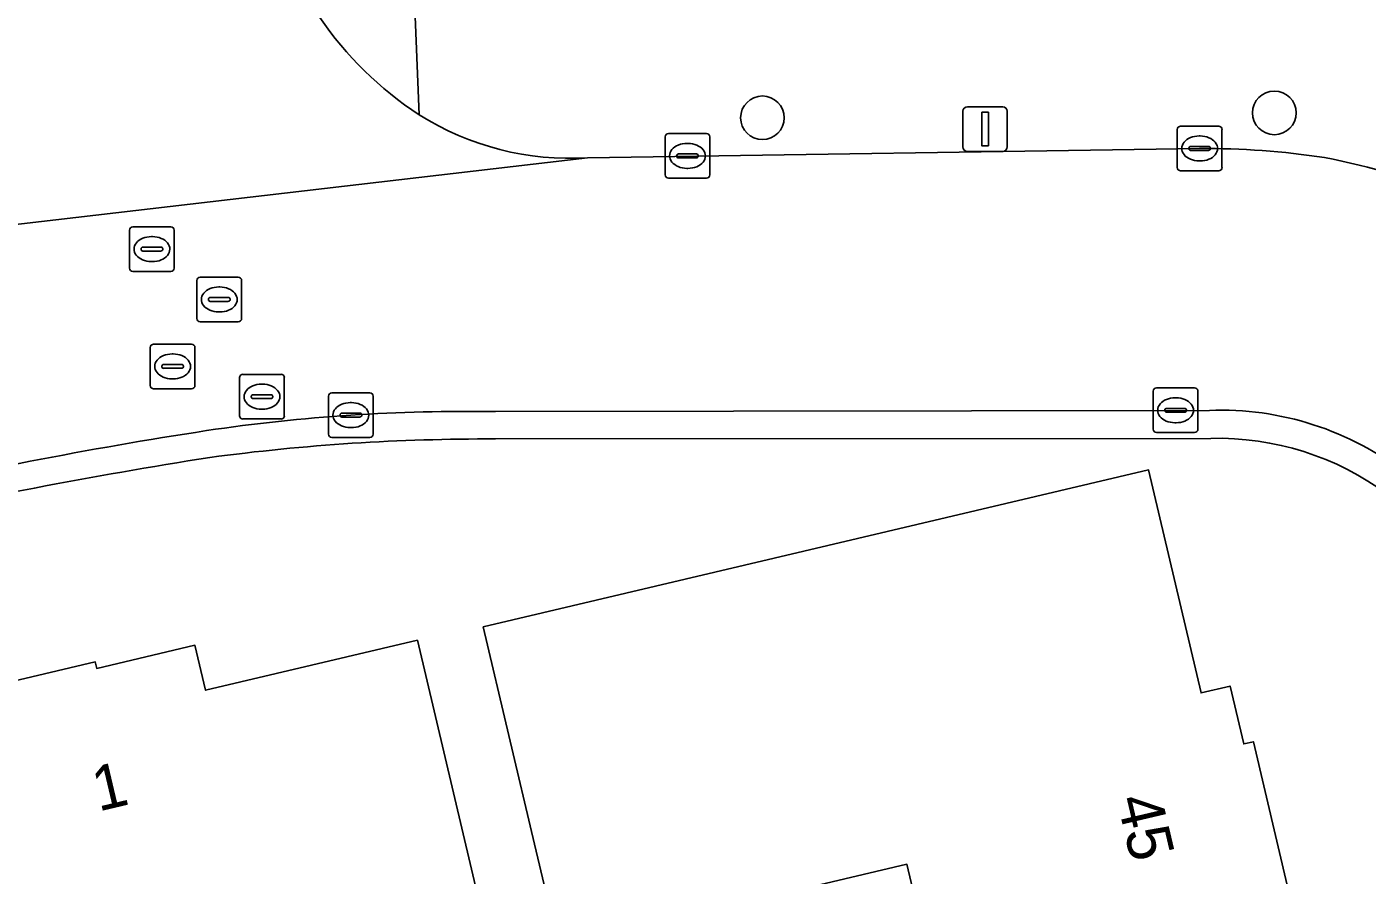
# Model space of a CAD drawing. Extents: x 157648 to 158502, y 379212 to 380938.
# Drawn here: x 158279.25 to 158309.27, y 380590.04 to 380609.05 of the extents above; entities that cross this region are included whole.
import ezdxf

# ---------------------------------------------------------------- set-up
doc = ezdxf.new("R2010")
doc.units = 0
for name, color, linetype in [('IMGEO_Boom', 7, 'Continuous'), ('IMGEO_Erf', 7, 'Continuous'), ('IMGEO_Kolk', 7, 'Continuous'), ('IMGEO_Lichtmast', 7, 'Continuous'), ('IMGEO_Pand', 7, 'Continuous'), ('IMGEO_Pand_nummerreeks', 7, 'Continuous'), ('IMGEO_Rijbaan_lokaal_open', 7, 'Continuous'), ('IMGEO_Rioolput', 7, 'Continuous'), ('IMGEO_Voetpad_open', 7, 'Continuous')]:
    doc.layers.add(name, color=color, linetype=linetype)

msp = doc.modelspace()

# ---------------------------------------------------------------- linework, layer by layer
at = {"layer": 'IMGEO_Boom'}
for centre in [(158307.195, 380607.125), (158295.728, 380607.014)]:
    msp.add_circle(centre, 0.489, dxfattribs=at)
at = {"layer": 'IMGEO_Erf'}
msp.add_lwpolyline([(158305.77, 380599.832), (158289.746, 380599.818)], dxfattribs=at)
for points in [[(158290.624, 380590.742), (158289.475, 380595.608), (158304.376, 380599.126), (158305.555, 380594.129), (158306.205, 380594.282), (158306.511, 380592.984), (158306.727, 380593.035), (158308.819, 380584.132), (158311.215, 380573.937), (158310.521, 380573.774), (158311.701, 380568.774), (158296.746, 380565.243), (158295.597, 380570.11), (158295.044, 380572.45), (158302.748, 380574.269), (158300.861, 380582.262), (158298.966, 380590.29), (158291.165, 380588.448)], [(158284.202, 380578.996), (158282.375, 380586.733), (158274.437, 380584.859), (158272.544, 380592.878), (158280.783, 380594.822), (158280.817, 380594.677), (158283.016, 380595.196), (158283.254, 380594.187), (158287.998, 380595.307), (158291.445, 380580.706), (158292.253, 380577.282), (158285.011, 380575.572)]]:
    msp.add_lwpolyline(points, close=True, dxfattribs=at)
for centre, radius, start, end in [((158289.554, 380553.146), 46.672, 89.7638, 97.6408), ((158305.931, 380593.472), 6.362, 53.3327, 91.4459), ((158300.695, 380488.355), 112.395, 98.87864, 102.94344)]:
    msp.add_arc(centre, radius, start, end, dxfattribs=at)
at = {"layer": 'IMGEO_Kolk'}
for p, q in [((158305.021, 380605.901), (158305.021, 380606.753)), ((158305.096, 380606.827), (158305.948, 380606.827)), ((158306.022, 380606.753), (158306.022, 380605.901)), ((158293.549, 380605.735), (158293.549, 380606.587)), ((158293.624, 380606.661), (158294.476, 380606.661)), ((158294.037, 380606.441), (158294.062, 380606.441)), ((158294.55, 380606.587), (158294.55, 380605.735)), ((158305.323, 380606.37), (158305.721, 380606.37)), ((158305.509, 380606.607), (158305.534, 380606.607)), ((158293.808, 380606.155), (158293.808, 380606.167)), ((158294.246, 380606.118), (158293.848, 380606.118)), ((158293.851, 380606.204), (158294.249, 380606.204)), ((158294.292, 380606.167), (158294.292, 380606.155)), ((158305.28, 380606.321), (158305.28, 380606.333)), ((158305.718, 380606.284), (158305.32, 380606.284)), ((158305.764, 380606.333), (158305.764, 380606.321)), ((158294.06, 380605.881), (158294.035, 380605.881)), ((158305.948, 380605.827), (158305.096, 380605.827)), ((158305.532, 380606.047), (158305.507, 380606.047)), ((158294.476, 380605.661), (158293.624, 380605.661)), ((158304.557, 380600.961), (158305.409, 380600.961)), ((158286.008, 380599.926), (158286.008, 380600.778)), ((158286.083, 380600.852), (158286.935, 380600.852)), ((158287.009, 380600.778), (158287.009, 380599.926)), ((158304.482, 380600.035), (158304.482, 380600.887)), ((158304.97, 380600.741), (158304.995, 380600.741)), ((158305.483, 380600.887), (158305.483, 380600.035)), ((158286.267, 380600.346), (158286.267, 380600.358)), ((158286.31, 380600.395), (158286.708, 380600.395)), ((158286.496, 380600.632), (158286.521, 380600.632)), ((158286.751, 380600.358), (158286.751, 380600.346)), ((158304.741, 380600.455), (158304.741, 380600.467)), ((158305.179, 380600.418), (158304.781, 380600.418)), ((158304.784, 380600.504), (158305.182, 380600.504)), ((158305.225, 380600.467), (158305.225, 380600.455)), ((158286.705, 380600.309), (158286.307, 380600.309)), ((158286.519, 380600.072), (158286.494, 380600.072)), ((158304.993, 380600.181), (158304.968, 380600.181)), ((158286.935, 380599.852), (158286.083, 380599.852)), ((158305.409, 380599.961), (158304.557, 380599.961))]:
    msp.add_line(p, q, dxfattribs=at)
for points in [[(158305.021, 380605.901), (158305.021, 380606.753)], [(158305.096, 380606.827), (158305.948, 380606.827)], [(158306.022, 380606.753), (158306.022, 380605.901)], [(158293.549, 380605.735), (158293.549, 380606.587)], [(158293.624, 380606.661), (158294.476, 380606.661)], [(158294.55, 380606.587), (158294.55, 380605.735)], [(158305.948, 380605.827), (158305.096, 380605.827)], [(158294.476, 380605.661), (158293.624, 380605.661)], [(158304.557, 380600.961), (158305.409, 380600.961)], [(158286.008, 380599.926), (158286.008, 380600.778)], [(158286.083, 380600.852), (158286.935, 380600.852)], [(158287.009, 380600.778), (158287.009, 380599.926)], [(158304.482, 380600.035), (158304.482, 380600.887)], [(158305.483, 380600.887), (158305.483, 380600.035)], [(158286.935, 380599.852), (158286.083, 380599.852)], [(158305.409, 380599.961), (158304.557, 380599.961)]]:
    msp.add_lwpolyline(points, dxfattribs=at)
for centre, radius, start, end in [((158305.098, 380606.751), 0.0765, 91.552, 178.448), ((158305.098, 380606.751), 0.0765, 91.552, 178.448), ((158305.946, 380606.751), 0.0765, 1.552, 88.448), ((158305.946, 380606.751), 0.0765, 1.552, 88.448), ((158293.626, 380606.585), 0.0765, 91.552, 178.448), ((158293.626, 380606.585), 0.0765, 91.552, 178.448), ((158294.474, 380606.585), 0.0765, 1.552, 88.448), ((158294.474, 380606.585), 0.0765, 1.552, 88.448), ((158305.32, 380606.33), 0.0403, 85.8775, 175.7526), ((158305.725, 380606.332), 0.0386, 1.7309, 96.639), ((158293.848, 380606.164), 0.0403, 85.8775, 175.7526), ((158293.845, 380606.154), 0.0366, 178.938, 274.7102), ((158294.249, 380606.161), 0.043, 264.8664, 352.4533), ((158294.253, 380606.166), 0.0386, 1.7309, 96.639), ((158305.317, 380606.32), 0.0366, 178.938, 274.7102), ((158305.721, 380606.327), 0.043, 264.8664, 352.4533), ((158305.098, 380605.903), 0.0765, 181.552, 268.448), ((158305.098, 380605.903), 0.0765, 181.552, 268.448), ((158305.946, 380605.903), 0.0765, 271.552, 358.448), ((158305.946, 380605.903), 0.0765, 271.552, 358.448), ((158293.626, 380605.737), 0.0765, 181.552, 268.448), ((158293.626, 380605.737), 0.0765, 181.552, 268.448), ((158294.474, 380605.737), 0.0765, 271.552, 358.448), ((158294.474, 380605.737), 0.0765, 271.552, 358.448), ((158304.559, 380600.885), 0.0765, 91.552, 178.448), ((158304.559, 380600.885), 0.0765, 91.552, 178.448), ((158305.407, 380600.885), 0.0765, 1.552, 88.448), ((158305.407, 380600.885), 0.0765, 1.552, 88.448), ((158286.085, 380600.776), 0.0765, 91.552, 178.448), ((158286.085, 380600.776), 0.0765, 91.552, 178.448), ((158286.933, 380600.776), 0.0765, 1.552, 88.448), ((158286.933, 380600.776), 0.0765, 1.552, 88.448), ((158286.307, 380600.355), 0.0403, 85.8775, 175.7526), ((158286.712, 380600.357), 0.0386, 1.7309, 96.639), ((158304.781, 380600.464), 0.0403, 85.8775, 175.7526), ((158304.778, 380600.454), 0.0366, 178.938, 274.7102), ((158305.182, 380600.461), 0.043, 264.8664, 352.4533), ((158305.186, 380600.466), 0.0386, 1.7309, 96.639), ((158286.304, 380600.345), 0.0366, 178.938, 274.7102), ((158286.708, 380600.352), 0.043, 264.8664, 352.4533), ((158286.085, 380599.928), 0.0765, 181.552, 268.448), ((158286.085, 380599.928), 0.0765, 181.552, 268.448), ((158286.933, 380599.928), 0.0765, 271.552, 358.448), ((158286.933, 380599.928), 0.0765, 271.552, 358.448), ((158304.559, 380600.037), 0.0765, 181.552, 268.448), ((158304.559, 380600.037), 0.0765, 181.552, 268.448), ((158305.407, 380600.037), 0.0765, 271.552, 358.448), ((158305.407, 380600.037), 0.0765, 271.552, 358.448)]:
    msp.add_arc(centre, radius, start, end, dxfattribs=at)
for centre, major_axis, ratio, start_param, end_param in [((158294.036, 380606.161), (-0.387, 0.002), 0.722429, 4.712389, 7.853982), ((158294.061, 380606.161), (-0.39, 0.002), 0.717154, 1.570796, 4.712389), ((158305.508, 380606.327), (-0.387, 0.002), 0.722429, 4.712389, 7.853982), ((158305.533, 380606.327), (-0.39, 0.002), 0.717154, 1.570796, 4.712389), ((158304.969, 380600.461), (-0.387, 0.002), 0.722429, 4.712389, 7.853982), ((158304.994, 380600.461), (-0.39, 0.002), 0.717154, 1.570796, 4.712389), ((158286.495, 380600.352), (-0.387, 0.002), 0.722429, 4.712389, 7.853982), ((158286.52, 380600.352), (-0.39, 0.002), 0.717154, 1.570796, 4.712389)]:
    msp.add_ellipse(centre, major_axis=major_axis, ratio=ratio, start_param=start_param, end_param=end_param, dxfattribs=at)
at = {"layer": 'IMGEO_Lichtmast'}
for p, q in [((158300.22, 380606.362), (158300.22, 380607.162)), ((158300.22, 380607.162), (158300.22, 380606.362)), ((158300.32, 380607.262), (158301.11, 380607.262)), ((158301.11, 380607.262), (158300.32, 380607.262)), ((158301.21, 380607.162), (158301.21, 380606.362)), ((158301.21, 380606.362), (158301.21, 380607.162)), ((158301.11, 380606.262), (158300.32, 380606.262)), ((158300.32, 380606.262), (158301.11, 380606.262))]:
    msp.add_line(p, q, dxfattribs=at)
msp.add_lwpolyline([(158300.64, 380607.137), (158300.79, 380607.137), (158300.79, 380606.387), (158300.64, 380606.387), (158300.64, 380607.137)], dxfattribs=at)
for centre, start, end in [((158300.32, 380607.162), 90, 180), ((158300.32, 380607.162), 90, 180), ((158301.11, 380607.162), 0, 90), ((158301.11, 380607.162), 360, 90), ((158300.32, 380606.362), 180, 270), ((158300.32, 380606.362), 180, 270), ((158301.11, 380606.362), 270, 0), ((158301.11, 380606.362), 270, 0)]:
    msp.add_arc(centre, 0.1, start, end, dxfattribs=at)
at = {"layer": 'IMGEO_Pand'}
for points in [[(158308.819, 380584.132), (158306.727, 380593.035), (158306.511, 380592.984), (158306.205, 380594.282), (158305.555, 380594.129), (158304.376, 380599.126), (158289.475, 380595.608), (158290.624, 380590.742), (158291.165, 380588.448), (158298.966, 380590.29), (158300.861, 380582.262)], [(158287.998, 380595.307), (158283.254, 380594.187), (158283.016, 380595.196), (158280.817, 380594.677), (158280.783, 380594.822), (158272.544, 380592.878), (158274.437, 380584.859), (158282.375, 380586.733), (158284.202, 380578.996), (158285.011, 380575.572), (158292.253, 380577.282), (158291.445, 380580.706)]]:
    msp.add_lwpolyline(points, close=True, dxfattribs=at)
at = {"layer": 'IMGEO_Rijbaan_lokaal_open'}
for points in [[(158305.522, 380606.327), (158291.809, 380606.12), (158274.446, 380604.09), (158253.309, 380599.03), (158249.634, 380598.178), (158235.01, 380594.753), (158227.647, 380593.019), (158218.704, 380590.793)], [(158274.446, 380604.09), (158291.809, 380606.12)], [(158289.749, 380600.43), (158305.739, 380600.459)]]:
    msp.add_lwpolyline(points, dxfattribs=at)
for centre, radius, start, end in [((158292.409, 380613.78), 7.996, 191.92, 236.8741), ((158291.407, 380612.405), 6.298, 237.6777, 273.6641), ((158305.595, 380587.964), 18.363, 81.4695, 90.2282), ((158304.515, 380586.953), 19.545, 60.2227, 78.778), ((158289.065, 380561.36), 39.076, 88.9966, 98.5176), ((158305.995, 380593.71), 6.754, 52.0813, 92.1758), ((158298.764, 380499.118), 102.069, 98.72744, 103.23449)]:
    msp.add_arc(centre, radius, start, end, dxfattribs=at)
at = {"layer": 'IMGEO_Rioolput'}
for p, q in [((158281.626, 380604.572), (158282.478, 380604.572)), ((158281.551, 380603.646), (158281.551, 380604.498)), ((158282.039, 380604.352), (158282.064, 380604.352)), ((158282.552, 380604.498), (158282.552, 380603.646)), ((158281.81, 380604.066), (158281.81, 380604.078)), ((158282.248, 380604.029), (158281.85, 380604.029)), ((158281.853, 380604.115), (158282.251, 380604.115)), ((158282.294, 380604.078), (158282.294, 380604.066)), ((158282.062, 380603.792), (158282.037, 380603.792)), ((158282.478, 380603.572), (158281.626, 380603.572)), ((158283.06, 380602.518), (158283.06, 380603.37)), ((158283.135, 380603.444), (158283.987, 380603.444)), ((158284.061, 380603.37), (158284.061, 380602.518)), ((158283.548, 380603.224), (158283.573, 380603.224)), ((158283.319, 380602.938), (158283.319, 380602.95)), ((158283.757, 380602.901), (158283.359, 380602.901)), ((158283.362, 380602.987), (158283.76, 380602.987)), ((158283.803, 380602.95), (158283.803, 380602.938)), ((158283.571, 380602.664), (158283.546, 380602.664)), ((158283.987, 380602.444), (158283.135, 380602.444)), ((158282.015, 380601.018), (158282.015, 380601.87)), ((158282.09, 380601.944), (158282.942, 380601.944)), ((158283.016, 380601.87), (158283.016, 380601.018)), ((158282.503, 380601.724), (158282.528, 380601.724)), ((158282.274, 380601.438), (158282.274, 380601.45)), ((158282.712, 380601.401), (158282.314, 380601.401)), ((158282.317, 380601.487), (158282.715, 380601.487)), ((158282.758, 380601.45), (158282.758, 380601.438)), ((158284.092, 380601.266), (158284.944, 380601.266)), ((158282.526, 380601.164), (158282.501, 380601.164)), ((158284.017, 380600.34), (158284.017, 380601.192)), ((158284.505, 380601.046), (158284.53, 380601.046)), ((158285.018, 380601.192), (158285.018, 380600.34)), ((158282.942, 380600.944), (158282.09, 380600.944)), ((158284.276, 380600.76), (158284.276, 380600.772)), ((158284.714, 380600.723), (158284.316, 380600.723)), ((158284.319, 380600.809), (158284.717, 380600.809)), ((158284.76, 380600.772), (158284.76, 380600.76)), ((158284.528, 380600.486), (158284.503, 380600.486)), ((158284.944, 380600.266), (158284.092, 380600.266))]:
    msp.add_line(p, q, dxfattribs=at)
for points in [[(158281.626, 380604.572), (158282.478, 380604.572)], [(158281.551, 380603.646), (158281.551, 380604.498)], [(158282.552, 380604.498), (158282.552, 380603.646)], [(158282.478, 380603.572), (158281.626, 380603.572)], [(158283.06, 380602.518), (158283.06, 380603.37)], [(158283.135, 380603.444), (158283.987, 380603.444)], [(158284.061, 380603.37), (158284.061, 380602.518)], [(158283.987, 380602.444), (158283.135, 380602.444)], [(158282.015, 380601.018), (158282.015, 380601.87)], [(158282.09, 380601.944), (158282.942, 380601.944)], [(158283.016, 380601.87), (158283.016, 380601.018)], [(158284.092, 380601.266), (158284.944, 380601.266)], [(158284.017, 380600.34), (158284.017, 380601.192)], [(158285.018, 380601.192), (158285.018, 380600.34)], [(158282.942, 380600.944), (158282.09, 380600.944)], [(158284.944, 380600.266), (158284.092, 380600.266)]]:
    msp.add_lwpolyline(points, dxfattribs=at)
for centre, radius, start, end in [((158281.628, 380604.496), 0.0765, 91.552, 178.448), ((158281.628, 380604.496), 0.0765, 91.552, 178.448), ((158282.476, 380604.496), 0.0765, 1.552, 88.448), ((158282.476, 380604.496), 0.0765, 1.552, 88.448), ((158281.85, 380604.075), 0.0403, 85.8775, 175.7526), ((158281.847, 380604.065), 0.0366, 178.938, 274.7102), ((158282.251, 380604.072), 0.043, 264.8664, 352.4533), ((158282.255, 380604.077), 0.0386, 1.7309, 96.639), ((158281.628, 380603.648), 0.0765, 181.552, 268.448), ((158281.628, 380603.648), 0.0765, 181.552, 268.448), ((158282.476, 380603.648), 0.0765, 271.552, 358.448), ((158282.476, 380603.648), 0.0765, 271.552, 358.448), ((158283.137, 380603.368), 0.0765, 91.552, 178.448), ((158283.137, 380603.368), 0.0765, 91.552, 178.448), ((158283.985, 380603.368), 0.0765, 1.552, 88.448), ((158283.985, 380603.368), 0.0765, 1.552, 88.448), ((158283.359, 380602.947), 0.0403, 85.8775, 175.7526), ((158283.356, 380602.937), 0.0366, 178.938, 274.7102), ((158283.76, 380602.944), 0.043, 264.8664, 352.4533), ((158283.764, 380602.949), 0.0386, 1.7309, 96.639), ((158283.137, 380602.52), 0.0765, 181.552, 268.448), ((158283.137, 380602.52), 0.0765, 181.552, 268.448), ((158283.985, 380602.52), 0.0765, 271.552, 358.448), ((158283.985, 380602.52), 0.0765, 271.552, 358.448), ((158282.092, 380601.868), 0.0765, 91.552, 178.448), ((158282.092, 380601.868), 0.0765, 91.552, 178.448), ((158282.94, 380601.868), 0.0765, 1.552, 88.448), ((158282.94, 380601.868), 0.0765, 1.552, 88.448), ((158282.314, 380601.447), 0.0403, 85.8775, 175.7526), ((158282.311, 380601.437), 0.0366, 178.938, 274.7102), ((158282.715, 380601.444), 0.043, 264.8664, 352.4533), ((158282.719, 380601.449), 0.0386, 1.7309, 96.639), ((158284.094, 380601.19), 0.0765, 91.552, 178.448), ((158284.094, 380601.19), 0.0765, 91.552, 178.448), ((158284.942, 380601.19), 0.0765, 1.552, 88.448), ((158284.942, 380601.19), 0.0765, 1.552, 88.448), ((158282.092, 380601.02), 0.0765, 181.552, 268.448), ((158282.092, 380601.02), 0.0765, 181.552, 268.448), ((158282.94, 380601.02), 0.0765, 271.552, 358.448), ((158282.94, 380601.02), 0.0765, 271.552, 358.448), ((158284.316, 380600.769), 0.0403, 85.8775, 175.7526), ((158284.313, 380600.759), 0.0366, 178.938, 274.7102), ((158284.717, 380600.766), 0.043, 264.8664, 352.4533), ((158284.721, 380600.771), 0.0386, 1.7309, 96.639), ((158284.094, 380600.342), 0.0765, 181.552, 268.448), ((158284.094, 380600.342), 0.0765, 181.552, 268.448), ((158284.942, 380600.342), 0.0765, 271.552, 358.448), ((158284.942, 380600.342), 0.0765, 271.552, 358.448)]:
    msp.add_arc(centre, radius, start, end, dxfattribs=at)
for centre, major_axis, ratio, start_param, end_param in [((158282.038, 380604.072), (-0.387, 0.002), 0.722429, 4.712389, 7.853982), ((158282.063, 380604.072), (-0.39, 0.002), 0.717154, 1.570796, 4.712389), ((158283.547, 380602.944), (-0.387, 0.002), 0.722429, 4.712389, 7.853982), ((158283.572, 380602.944), (-0.39, 0.002), 0.717154, 1.570796, 4.712389), ((158282.502, 380601.444), (-0.387, 0.002), 0.722429, 4.712389, 7.853982), ((158282.527, 380601.444), (-0.39, 0.002), 0.717154, 1.570796, 4.712389), ((158284.504, 380600.766), (-0.387, 0.002), 0.722429, 4.712389, 7.853982), ((158284.529, 380600.766), (-0.39, 0.002), 0.717154, 1.570796, 4.712389)]:
    msp.add_ellipse(centre, major_axis=major_axis, ratio=ratio, start_param=start_param, end_param=end_param, dxfattribs=at)
at = {"layer": 'IMGEO_Voetpad_open'}
for points in [[(158288.039, 380607.083), (158287.872, 380611.127), (158286.826, 380616.453), (158285.81, 380621.511)], [(158287.872, 380611.127), (158288.039, 380607.083)], [(158291.809, 380606.12), (158305.522, 380606.327)], [(158305.739, 380600.459), (158289.749, 380600.43)], [(158289.746, 380599.818), (158305.77, 380599.832)]]:
    msp.add_lwpolyline(points, dxfattribs=at)
for centre, radius, start, end in [((158292.409, 380613.78), 7.996, 191.92, 236.8741), ((158291.407, 380612.405), 6.298, 237.6777, 273.6641), ((158305.595, 380587.964), 18.363, 81.4695, 90.2282), ((158304.515, 380586.953), 19.545, 60.2227, 78.778), ((158289.065, 380561.36), 39.076, 88.9966, 98.5176), ((158305.995, 380593.71), 6.754, 52.0813, 92.1758), ((158298.764, 380499.118), 102.069, 98.72744, 103.23449), ((158289.554, 380553.146), 46.672, 89.7638, 97.6408), ((158305.931, 380593.472), 6.362, 53.3327, 91.4459), ((158300.695, 380488.355), 112.395, 98.87864, 102.94344)]:
    msp.add_arc(centre, radius, start, end, dxfattribs=at)

# ---------------------------------------------------------------- texts
at = {"layer": 'IMGEO_Pand_nummerreeks'}
for s, rotation, p in [('1', 13.2754, (158280.853, 380591.468)), ('45', 283.2245, (158303.661, 380591.744))]:
    msp.add_text(s, height=1, rotation=rotation, dxfattribs=at).set_placement(p)

doc.saveas('drawing.dxf')
